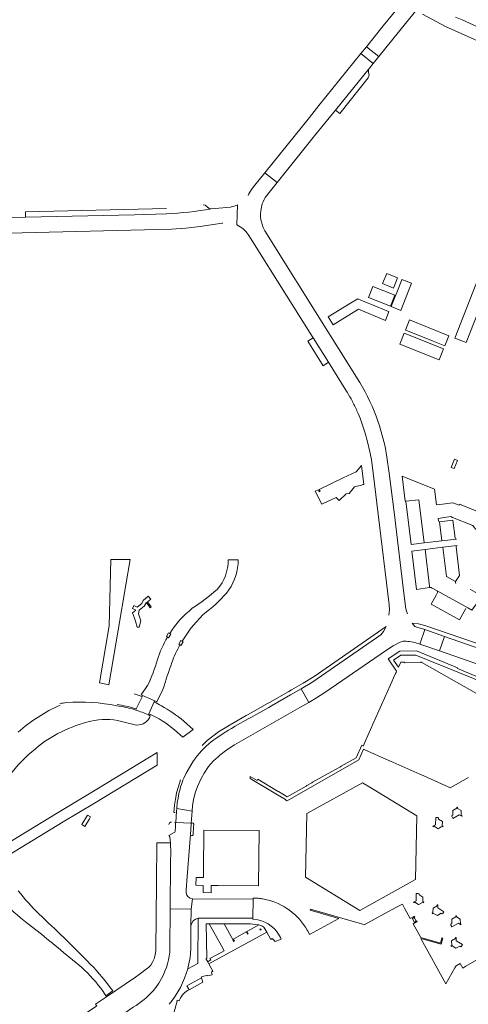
# Model space of a CAD drawing. Header units: metres. Extents: x 166325 to 190320, y 381923 to 404576.
# Tile 307 of 656: x 173460 to 173632, y 387942 to 388319. Entities that reach past the tile are written whole.
import ezdxf

# ---------------------------------------------------------------- set-up
doc = ezdxf.new("R2010")
doc.units = ezdxf.units.M
for name, color, linetype, lineweight in [('B-WE-OG-WATER_MEER-GV', 8, 'Continuous', 18), ('B-WE-VH-VERHARDING_ASFALT-GV', 8, 'Continuous', 18), ('B-WE-VH-VERHARDING_BETON-GV', 8, 'Continuous', 18), ('B-WE-VH-VERHARDING_BETONSTRAATSTEEN-GV', 8, 'Continuous', 18), ('B-WE-VH-VERHARDING_STRAATBAKSTEEN-GV', 8, 'Continuous', 18)]:
    doc.layers.add(name, color=color, linetype=linetype, lineweight=lineweight)

msp = doc.modelspace()

# ---------------------------------------------------------------- linework, layer by layer
at = {"layer": 'B-WE-OG-WATER_MEER-GV'}
for points in [[(173540.134, 388112.076, -0.1863743), (173535.969, 388100.841)], [(173540.454, 388100.609, 0.1365316), (173543.997, 388112.099)], [(173535.969, 388100.841, -0.0404864), (173526.42, 388093.599)], [(173531.848, 388092.279, 0.072253), (173540.454, 388100.609)], [(173526.42, 388093.599, 0.0824837), (173517.78, 388083.931)], [(173522.518, 388081.044, -0.0723553), (173531.848, 388092.279)], [(173516.895, 388082.497, 0.057217), (173513.119, 388073.993)], [(173518.589, 388072.844, -0.0353018), (173521.683, 388079.578)], [(173513.119, 388073.993, -0.0399454), (173509.315, 388064.011)], [(173515.18, 388062.569, -0.0060589), (173518.589, 388072.844)], [(173475.846, 388056.563, 0.0736788), (173459.746, 388046.2)], [(173478.361, 388057.515, 0.0164271), (173475.731, 388057.108)], [(173497.509, 388056.286, 0.069064), (173478.361, 388057.515)], [(173504.226, 388054.819, 0.0332348), (173497.509, 388056.286)], [(173505.108, 388048.895, 0.3318109), (173510.33, 388052.472)], [(173476.343, 388046.281, -0.0609387), (173487.544, 388050.383)], [(173487.544, 388050.383, -0.1263086), (173499.299, 388050.268)], [(173466.397, 388039.842, -0.0650394), (173476.343, 388046.281)], [(173456.351, 388029.43, -0.069991), (173466.397, 388039.842)], [(173446.405, 387993.016, 0.1122681), (173463.217, 387973.107)], [(173467.742, 387976.652, -0.0354898), (173459.833, 387985.52)], [(173477.219, 387967.564, 0.0052292), (173467.742, 387976.652)], [(173468.678, 387968.822, -0.0057236), (173477.167, 387961.928)], [(173487.388, 387957.428, 0.0092839), (173477.219, 387967.564)], [(173483.978, 387956.204, -0.0601965), (173492.301, 387946.886)], [(173496.004, 387947.152, 0.0468955), (173487.388, 387957.428)]]:
    msp.add_lwpolyline(points, format="xyb", dxfattribs=at)
at = {"layer": 'B-WE-OG-WATER_MEER-GV', "flags": 128}
for points in [[(173543.997, 388112.099), (173540.134, 388112.076)], [(173517.78, 388083.931), (173518.154, 388083.718), (173517.333, 388082.245), (173516.895, 388082.497)], [(173521.683, 388079.578), (173521.251, 388079.832), (173522.085, 388081.298), (173522.518, 388081.044)], [(173509.315, 388064.011), (173506.825, 388060.429), (173507.388, 388060.217), (173507.177, 388059.767), (173504.983, 388055.1), (173504.773, 388054.652), (173504.226, 388054.819)], [(173509.814, 388053.243), (173511.851, 388057.731), (173512.057, 388058.184), (173512.833, 388057.797), (173515.18, 388062.569)], [(173510.33, 388052.472), (173509.615, 388052.805), (173509.814, 388053.243)], [(173499.299, 388050.268), (173505.108, 388048.895)], [(173463.217, 387973.107), (173468.678, 387968.822)], [(173477.167, 387961.928), (173483.978, 387956.204)], [(173492.301, 387946.886), (173493.321, 387945.343), (173496.004, 387947.152)]]:
    msp.add_lwpolyline(points, dxfattribs=at)
at = {"layer": 'B-WE-VH-VERHARDING_ASFALT-GV', "flags": 128}
for points in [[(173609.487, 388328.882), (173599.424, 388316.454), (173593.004, 388308.499), (173597.722, 388304.757), (173607.969, 388317.43), (173616.877, 388328.48)], [(173570.993, 388057.49), (173568.022, 388062.735), (173565.085, 388061.071), (173564.008, 388060.457), (173556.746, 388056.271), (173555.695, 388055.681), (173548.872, 388051.844), (173547.791, 388051.236), (173542.808, 388048.435), (173541.354, 388047.555), (173540.269, 388046.898), (173538.647, 388045.917), (173535.742, 388043.996)], [(173521.108, 388021.821), (173520.95, 388020.92), (173520.663, 388019.282), (173520.449, 388016.927), (173526.385, 388016.015), (173526.545, 388018.132), (173526.838, 388020.334), (173527.491, 388022.925), (173528.359, 388025.373), (173529.791, 388028.468), (173530.988, 388030.543), (173532.648, 388033.05), (173534.441, 388035.144), (173535.542, 388036.119), (173536.151, 388036.658), (173536.972, 388037.385), (173539.663, 388039.455), (173542.549, 388041.356), (173567.612, 388055.59), (173570.993, 388057.49)], [(173528.299, 388037.134), (173526.596, 388034.824), (173524.09, 388030.458), (173523.178, 388028.611)], [(173525.678, 388006.996), (173526.008, 388011.022), (173526.032, 388011.347), (173520.067, 388011.631), (173520.036, 388011.175), (173519.926, 388010.18), (173519.845, 388008.201)], [(173519.423, 388007.731), (173517.465, 388006.666), (173517.793, 388006.134), (173518.06, 388003.837), (173518.138, 388003.163), (173518.208, 388000.422), (173518.205, 388000.229), (173518.138, 387996.478), (173517.995, 387978.529), (173525.975, 387978.485), (173526.483, 387982.429)], [(173524.093, 387984.715), (173524.048, 387985.903), (173524.418, 387990.978), (173525.678, 388006.996)], [(173525.426, 387959.192), (173525.56, 387960.098), (173525.739, 387961.308), (173525.894, 387963.58), (173525.914, 387971.649), (173525.917, 387972.075), (173525.975, 387978.485), (173517.995, 387978.529), (173517.875, 387963.503)], [(173514.672, 387951.924), (173513.648, 387950.174), (173512.527, 387948.491), (173511.6, 387947.303)]]:
    msp.add_lwpolyline(points, dxfattribs=at)
for points in [[(173594.148, 388300.32), (173595.589, 388302.116), (173590.873, 388305.875), (173574.802, 388285.948), (173571.227, 388281.467), (173554.118, 388260.265), (173558.827, 388256.484), (173573.184, 388274.357), (173577.124, 388279.197), (173581.161, 388284.18)], [(173510.496, 388097.131), (173509.47, 388098.279), (173507.617, 388096.622), (173507.119, 388095.413), (173505.37, 388094.067), (173504.079, 388094.711), (173503.539, 388093.517), (173504.754, 388092.836), (173503.534, 388091.842), (173504.262, 388089.873), (173504.709, 388088.642), (173505.275, 388086.407), (173506.082, 388086.379), (173506.698, 388088.759), (173505.866, 388091.517), (173506.136, 388092.886), (173508.037, 388094.399), (173508.84, 388095.75), (173510.235, 388093.822), (173510.682, 388094.184), (173509.318, 388096.067)], [(173517.78, 388083.931), (173517.313, 388084.198), (173516.484, 388082.735), (173516.895, 388082.497), (173517.333, 388082.245), (173518.154, 388083.718)], [(173522.518, 388081.044), (173522.085, 388081.298), (173521.251, 388079.832), (173521.683, 388079.578), (173522.088, 388079.34), (173522.917, 388080.811)]]:
    msp.add_lwpolyline(points, close=True, dxfattribs=at)
at = {"layer": 'B-WE-VH-VERHARDING_ASFALT-GV'}
for points in [[(173523.178, 388028.611, 0.0543288), (173521.108, 388021.821)], [(173519.845, 388008.201, -0.3137202), (173519.423, 388007.731)], [(173517.875, 387963.503, -0.1134348), (173514.672, 387951.924)], [(173524.672, 387955.673, 0.025588), (173525.426, 387959.192)]]:
    msp.add_lwpolyline(points, format="xyb", dxfattribs=at)
at = {"layer": 'B-WE-VH-VERHARDING_BETON-GV', "flags": 128}
for points in [[(173626.68, 388150.617), (173625.443, 388147.51), (173626.586, 388147.055), (173627.822, 388150.162)], [(173611.316, 387975.292), (173610.618, 387974.903), (173611.339, 387973.532), (173612.086, 387973.918)]]:
    msp.add_lwpolyline(points, close=True, dxfattribs=at)
at = {"layer": 'B-WE-VH-VERHARDING_BETONSTRAATSTEEN-GV', "flags": 128}
for points in [[(173614.526, 388320.964), (173623.263, 388316.262), (173661.762, 388299.009)], [(173638.387, 388314.798), (173629.614, 388318.722), (173627.147, 388319.826)], [(173594.148, 388300.32), (173581.161, 388284.18), (173582.868, 388282.984), (173593.692, 388296.607)], [(173594.01, 388297.939), (173593.808, 388298.909)], [(173554.809, 388251.482), (173558.827, 388256.484), (173554.118, 388260.265), (173550.284, 388255.513), (173549.116, 388253.872), (173548.096, 388252.146), (173547.78, 388251.611)], [(173533.67, 388246.449), (173532.876, 388246.635), (173531.29, 388247.887), (173530.514, 388248.018)], [(173543.467, 388240.273), (173543.706, 388247.985)], [(173516.525, 388244.547), (173504.3, 388244.208), (173462.628, 388243.264), (173442.785, 388242.815), (173404.498, 388241.947), (173404.355, 388241.944)], [(173516.552, 388246.604), (173462.587, 388245.316), (173462.628, 388243.264), (173504.3, 388244.208), (173516.525, 388244.547)], [(173541.093, 388247.146), (173533.67, 388246.449)], [(173401.274, 388235.832), (173448.113, 388236.987), (173461.343, 388237.212), (173518.399, 388238.637), (173523.931, 388239.044), (173529.439, 388239.703), (173537.862, 388240.979), (173538.134, 388241.02)], [(173547.772, 388236.614), (173549.515, 388233.852), (173555.546, 388224.296), (173556.186, 388223.281), (173571.568, 388198.908), (173572.69, 388197.112), (173578.555, 388187.724), (173585.198, 388177.09)], [(173590.513, 388179.998), (173578.288, 388199.522), (173554.137, 388238.09)], [(173587.167, 388173.709), (173587.427, 388173.219), (173587.687, 388172.728), (173587.717, 388172.668), (173587.748, 388172.61)], [(173589.621, 388168.645), (173589.819, 388168.18), (173590.6, 388166.349), (173590.74, 388166.02), (173592.553, 388160.647), (173593.467, 388157.35), (173594.385, 388153.446), (173594.922, 388150.49), (173596.15, 388141.241), (173597.56, 388129.631), (173601.775, 388094.938), (173601.847, 388093.036), (173601.63, 388090.977)], [(173608.759, 388091.458), (173608.346, 388092.487), (173608.108, 388093.435), (173607.249, 388100.351), (173603.595, 388130.312), (173601.733, 388145.309), (173600.888, 388151.469), (173600.177, 388155.445), (173599.755, 388157.362), (173598.052, 388163.368), (173597.649, 388164.543), (173597.436, 388165.164)], [(173600.547, 388086.666), (173599.53, 388084.65), (173598.494, 388083.49), (173572.16, 388065.205), (173568.678, 388063.107), (173568.022, 388062.735), (173570.993, 388057.49), (173573.993, 388059.265), (173577.119, 388061.33), (173600.697, 388077.596), (173603.258, 388079.191), (173605.926, 388080.595), (173607.047, 388080.968), (173608.235, 388081.011)], [(173613.439, 388079.92), (173615.328, 388085.417), (173612.297, 388086.337), (173611.615, 388086.682), (173611.018, 388087.228), (173610.495, 388087.922)], [(173504.435, 388055.27), (173504.983, 388055.1), (173507.177, 388059.767)], [(173507.388, 388060.217), (173507.177, 388059.767), (173504.983, 388055.1), (173504.773, 388054.652)], [(173509.615, 388052.805), (173509.814, 388053.243), (173511.851, 388057.731)], [(173511.851, 388057.731), (173509.814, 388053.243)], [(173511.851, 388057.731), (173512.057, 388058.184)], [(173519.619, 388047.077), (173522.8, 388044.294), (173526.805, 388047.175), (173523.133, 388050.424)], [(173549.714, 387982.318), (173526.483, 387982.429), (173525.975, 387978.485), (173525.917, 387972.075)], [(173528.608, 387974.99), (173549.602, 387974.988), (173549.714, 387982.318)]]:
    msp.add_lwpolyline(points, dxfattribs=at)
for points in [[(173593.004, 388308.499), (173590.873, 388305.875), (173595.589, 388302.116), (173597.722, 388304.757)], [(173578.438, 388205.094), (173580.351, 388202.048), (173590.04, 388207.997), (173600.335, 388203.755), (173601.655, 388207.121), (173601.453, 388207.193), (173594.663, 388209.924), (173593.322, 388210.522), (173589.695, 388211.954), (173586.97, 388210.312)], [(173572.69, 388197.112), (173570.593, 388195.859), (173576.474, 388186.424), (173578.555, 388187.724)], [(173588.53, 388140.126), (173591.13, 388140.701), (173591.683, 388140.983), (173591.995, 388141.02), (173591.144, 388148.284), (173589.11, 388145.855), (173584.14, 388143.513), (173574.951, 388139.074), (173575.273, 388138.378), (173574.89, 388138.194), (173574.524, 388138.948), (173573.428, 388138.423), (173575.935, 388133.383), (173576.987, 388133.89), (173577.856, 388134.308), (173581.461, 388136.043), (173582.648, 388134.819), (173585.271, 388137.362), (173586.477, 388137.518)], [(173622.958, 388082.774), (173615.328, 388085.417), (173613.439, 388079.92), (173614.654, 388079.494), (173621.029, 388077.263)], [(173622.958, 388082.774), (173621.029, 388077.263), (173645.032, 388068.86), (173650.02, 388066.961), (173652.401, 388072.291), (173643.107, 388075.807)], [(173612.315, 388014.125), (173595.008, 388024.705), (173591.573, 388026.81), (173570.241, 388015.109), (173569.72, 387990.717), (173590.556, 387977.943), (173611.859, 387989.749)], [(173526.385, 388016.015), (173520.449, 388016.927), (173520.36, 388015.945), (173520.067, 388011.631), (173526.032, 388011.347)]]:
    msp.add_lwpolyline(points, close=True, dxfattribs=at)
at = {"layer": 'B-WE-VH-VERHARDING_BETONSTRAATSTEEN-GV'}
for points in [[(173593.692, 388296.607, 0.1988494), (173594.01, 388297.939)], [(173593.808, 388298.909, -0.2126825), (173594.148, 388300.32)], [(173553.202, 388248.344, -0.0705335), (173554.809, 388251.482)], [(173543.706, 388247.985, -0.0698385), (173541.093, 388247.146)], [(173554.137, 388238.09, -0.2148356), (173553.202, 388248.344)], [(173516.525, 388244.547, 0.0331163), (173533.67, 388246.449)], [(173543.467, 388240.273, -0.1456545), (173547.772, 388236.614)], [(173597.436, 388165.164, 0.0511235), (173590.513, 388179.998)], [(173585.198, 388177.09, -0.0149941), (173587.167, 388173.709)], [(173587.748, 388172.61, -0.0169891), (173589.621, 388168.645)], [(173608.235, 388081.011, -0.0532797), (173613.439, 388079.92)], [(173507.177, 388059.767, 0.013975), (173504.158, 388060.826)], [(173512.057, 388058.184, 0.0225344), (173507.388, 388060.217)], [(173497.626, 388056.744, -0.0402313), (173504.435, 388055.27)], [(173514.573, 388056.304, 0.0137306), (173511.851, 388057.731)], [(173523.133, 388050.424, 0.0458341), (173514.573, 388056.304)], [(173504.773, 388054.652, -0.030933), (173509.615, 388052.805)], [(173509.814, 388053.243, -0.0673366), (173519.619, 388047.077)], [(173525.917, 387972.075, -0.3485688), (173528.608, 387974.99)]]:
    msp.add_lwpolyline(points, format="xyb", dxfattribs=at)
at = {"layer": 'B-WE-VH-VERHARDING_STRAATBAKSTEEN-GV', "flags": 128}
for points in [[(173599.236, 388217.843), (173603.392, 388216.142), (173604.964, 388220.074), (173600.8, 388221.755)], [(173606.637, 388219.402), (173605.702, 388216.969), (173602.546, 388209.07), (173606.142, 388207.608), (173610.27, 388217.944)], [(173640.356, 388218.621), (173636.006, 388220.388), (173626.844, 388196.982), (173631.132, 388195.284)], [(173595.528, 388216.74), (173593.873, 388212.569), (173602.206, 388209.187), (173603.914, 388213.375)], [(173609.501, 388203.914), (173607.933, 388200.029), (173608.705, 388199.715), (173618.599, 388195.771), (173623.023, 388193.999), (173624.562, 388197.895)], [(173607.488, 388198.896), (173605.81, 388194.708), (173620.91, 388188.682), (173622.56, 388192.899)], [(173608.111, 388134.574), (173610.131, 388118.022), (173615.147, 388118.615), (173613.086, 388135.129)], [(173615.46, 388116.11), (173610.455, 388115.513), (173612.201, 388100.831), (173617.223, 388101.527), (173617.214, 388102.052)], [(173501.021, 388102.517), (173502.699, 388112.249), (173495.218, 388112.25), (173494.644, 388086.815), (173490.906, 388065.002), (173494.44, 388064.341), (173498.046, 388085.259)], [(173488.947, 388019.064), (173512.958, 388033.587), (173512.985, 388038.376), (173486.9, 388022.58), (173474.495, 388015.086), (173461.06, 388006.954), (173451.657, 388001.123), (173450.963, 388000.693), (173452.785, 387996.998), (173453.441, 387997.408), (173463.175, 388003.483), (173477.01, 388011.85)], [(173570.241, 388015.109), (173591.573, 388026.81), (173595.008, 388024.705), (173612.315, 388014.125), (173611.859, 387989.749), (173590.556, 387977.943), (173569.72, 387990.717)], [(173487.024, 388012.979), (173487.485, 388013.748), (173486.279, 388014.467), (173484.129, 388010.865), (173485.323, 388010.143)], [(173626.085, 388016.154), (173627.569, 388017.045), (173627.563, 388017.441), (173627.844, 388017.422), (173627.839, 388017.01), (173629.319, 388016.155), (173629.306, 388014.424), (173629.672, 388014.224), (173629.538, 388013.979), (173628.549, 388014.519), (173626.085, 388013.209), (173625.708, 388013.91), (173625.721, 388014.248), (173626.071, 388014.451)], [(173618.984, 388010.157), (173618.62, 388009.912), (173618.496, 388010.151), (173619.508, 388010.752), (173619.562, 388013.505), (173620.323, 388013.491), (173620.621, 388013.326), (173620.615, 388012.926), (173622.1, 388012.033), (173622.048, 388010.353), (173622.432, 388010.164), (173622.302, 388009.895), (173621.952, 388010.135), (173621.573, 388009.909), (173620.457, 388009.245)], [(173551.795, 387987.37), (173536.347, 387987.506), (173533.634, 387987.529), (173533.612, 387985.688), (173533.601, 387984.742), (173530.606, 387984.771), (173530.627, 387987.531), (173527.825, 387987.596), (173527.874, 387990.566), (173530.672, 387990.545), (173530.695, 387993.305), (173530.826, 388008.731), (173551.977, 388008.525)], [(173612.069, 387984.497), (173612.891, 387984.497), (173613.165, 387984.315), (173613.171, 387983.925), (173613.46, 387983.748), (173614.632, 387983.032), (173614.625, 387981.326), (173614.983, 387981.08), (173614.88, 387980.871), (173614.52, 387981.042), (173613.365, 387980.419), (173613.064, 387980.257), (173613.015, 387980.23), (173611.543, 387981.092), (173611.182, 387980.895), (173611.065, 387981.124), (173612.076, 387981.659)], [(173620.066, 387979.68), (173620.04, 387980.081), (173620.303, 387980.107), (173620.298, 387978.954), (173622.698, 387977.489), (173622.299, 387976.809), (173622.022, 387976.637), (173621.663, 387976.863), (173620.176, 387976.017), (173618.709, 387976.854), (173618.338, 387976.68), (173618.182, 387976.928), (173618.5, 387977.147), (173618.572, 387978.838)], [(173554.892, 387969.688), (173553.831, 387971.622), (173553.004, 387972.071), (173551.845, 387972.424), (173548.983, 387970.815), (173547.036, 387969.731), (173541.871, 387966.878), (173538.605, 387972.861), (173532.871, 387972.874), (173537.531, 387964.481), (173538.623, 387962.519), (173537.474, 387961.888), (173533.186, 387959.532), (173533.483, 387959), (173532.297, 387958.34), (173532.767, 387957.479)], [(173627.198, 387975.48), (173627.191, 387975.902), (173627.469, 387975.881), (173627.482, 387975.466), (173628.959, 387974.598), (173628.965, 387972.885), (173629.312, 387972.673), (173629.138, 387972.463), (173628.203, 387973.054), (173625.736, 387971.685), (173625.328, 387972.392), (173625.328, 387972.721), (173625.698, 387972.923), (173625.704, 387974.643)], [(173547.488, 387968.824), (173547.098, 387969.606), (173547.395, 387969.75), (173547.783, 387968.983)], [(173552.637, 387970.962), (173552.823, 387970.624), (173552.417, 387970.4), (173552.231, 387970.737)], [(173542.57, 387966.178), (173542.266, 387966.026), (173541.931, 387966.693), (173542.235, 387966.845)], [(173627.423, 387967.568), (173627.403, 387966.373), (173629.806, 387964.971), (173629.38, 387964.276), (173629.122, 387964.086), (173628.753, 387964.339), (173627.271, 387963.51), (173625.782, 387964.362), (173625.429, 387964.144), (173625.281, 387964.4), (173625.652, 387964.602), (173625.643, 387966.344), (173627.151, 387967.164), (173627.143, 387967.59)], [(173529.998, 387952.179), (173524.341, 387949.075), (173525.187, 387947.6), (173530.389, 387950.472)]]:
    msp.add_lwpolyline(points, close=True, dxfattribs=at)
for points in [[(173628.581, 388133.412), (173628.514, 388133.058), (173626.111, 388133.941), (173621.103, 388133.313), (173619.84, 388133.129), (173619.081, 388139.178), (173606.657, 388144.111), (173607.83, 388134.543), (173608.111, 388134.574), (173613.086, 388135.129), (173615.147, 388118.615), (173621.938, 388119.418), (173621.044, 388126.691)], [(173620.544, 388127.072), (173620.441, 388127.957), (173625.293, 388128.659), (173625.945, 388128.365), (173633.68, 388125.299), (173634.783, 388123.835), (173641.731, 388121.056), (173644.267, 388127.115), (173628.581, 388133.412)], [(173626.077, 388127.308), (173621.044, 388126.691), (173621.938, 388119.418), (173627.444, 388120.048)], [(173626.935, 388120.411), (173626.077, 388127.308)], [(173627.161, 388103.823), (173623.624, 388105.705), (173622.245, 388116.919), (173615.46, 388116.11), (173617.214, 388102.052), (173617.223, 388101.527), (173617.732, 388101.551)], [(173627.718, 388117.584), (173622.245, 388116.919), (173623.624, 388105.705), (173627.161, 388103.823), (173628.123, 388105.389), (173628.661, 388106.191), (173627.341, 388117.129)], [(173617.958, 388101.464), (173620.077, 388100.246), (173631.801, 388093.741), (173633.377, 388092.871), (173637.271, 388098.24), (173632.893, 388100.733), (173632.846, 388100.665)], [(173620.192, 388099.591), (173619.714, 388098.671), (173617.805, 388095.204), (173628.699, 388089.181), (173631.1, 388093.532)], [(173631.801, 388093.741), (173620.077, 388100.246)], [(173568.022, 388062.735), (173568.678, 388063.107), (173572.16, 388065.205), (173598.494, 388083.49), (173599.53, 388084.65), (173600.547, 388086.666), (173573.016, 388067.52), (173568.79, 388064.894), (173564.349, 388062.392), (173563.29, 388061.789), (173555.999, 388057.575), (173554.947, 388056.981), (173548.105, 388053.116), (173547.063, 388052.528), (173540.882, 388049.037), (173540.595, 388048.861), (173539.581, 388048.238), (173536.502, 388046.347), (173534.213, 388044.7), (173532.109, 388042.97), (173530.244, 388041.13)], [(173642.911, 388077.516), (173615.82, 388086.841), (173612.905, 388087.657), (173610.495, 388087.922), (173611.018, 388087.228), (173611.615, 388086.682), (173612.297, 388086.337), (173615.328, 388085.417), (173622.958, 388082.774), (173643.107, 388075.807)], [(173608.235, 388081.011), (173607.047, 388080.968), (173605.926, 388080.595), (173603.258, 388079.191), (173600.697, 388077.596), (173577.119, 388061.33), (173573.993, 388059.265), (173570.993, 388057.49), (173567.612, 388055.59), (173542.549, 388041.356), (173539.663, 388039.455), (173536.972, 388037.385), (173536.151, 388036.658), (173535.542, 388036.119), (173534.441, 388035.144), (173532.648, 388033.05), (173530.988, 388030.543), (173529.791, 388028.468), (173528.359, 388025.373), (173527.491, 388022.925), (173526.838, 388020.334), (173526.545, 388018.132), (173526.385, 388016.015), (173526.032, 388011.347), (173526.008, 388011.022)], [(173661.93, 388035.037), (173667.19, 388038.627), (173668.464, 388037.024), (173669.482, 388037.832), (173668.266, 388039.362), (173676.255, 388044.816), (173679.183, 388046.915), (173682.152, 388048.927), (173683.25, 388049.795), (173657.833, 388063.328), (173651.579, 388066.303), (173650.02, 388066.961), (173645.032, 388068.86), (173621.029, 388077.263), (173614.654, 388079.494), (173613.439, 388079.92)], [(173632.072, 388028.895), (173625.045, 388024.926), (173624.611, 388025.12), (173624.323, 388025.248), (173613.786, 388029.949), (173613.503, 388030.075), (173603.079, 388034.725), (173602.461, 388035.001), (173598.43, 388036.799), (173596.141, 388037.82), (173592.154, 388039.599), (173591.925, 388039.701), (173590.126, 388035.611), (173562.67, 388019.89), (173562.353, 388020.211), (173562.051, 388020.21), (173562.053, 388020.399), (173559.261, 388022.048), (173558.957, 388022.248), (173548.503, 388028.51), (173548.522, 388029.17), (173551.181, 388027.658), (173551.48, 388028.139), (173559.027, 388023.625), (173559.33, 388023.46), (173562.692, 388021.449), (173569.921, 388025.542), (173570.216, 388025.732), (173572.174, 388026.848), (173572.456, 388027.015), (173580.885, 388031.736), (173581.174, 388031.914), (173583.065, 388032.975), (173583.345, 388033.155), (173589.137, 388036.408), (173591.286, 388041.235), (173591.841, 388040.956), (173591.857, 388040.991), (173592.166, 388041.685), (173596.053, 388050.393), (173596.178, 388050.674), (173600.503, 388060.365), (173600.631, 388060.652), (173602.79, 388065.489), (173603.428, 388066.919), (173604.201, 388068.651), (173604.371, 388069.033), (173604.597, 388069.537), (173601.299, 388074.188), (173605.781, 388077.199), (173612.153, 388077.274), (173627.94, 388070.858), (173627.813, 388070.556), (173637.995, 388066.398)], [(173662.017, 388055.428), (173611.927, 388075.711), (173606.254, 388075.692), (173603.426, 388073.771), (173605.298, 388071.108), (173606.141, 388072.998), (173607.483, 388072.998), (173607.87, 388072.724), (173613.678, 388072.789), (173613.858, 388073.066), (173614.202, 388072.871), (173639.001, 388058.838)], [(173535.742, 388043.996), (173538.647, 388045.917), (173540.269, 388046.898), (173541.354, 388047.555), (173542.808, 388048.435), (173547.791, 388051.236), (173548.872, 388051.844), (173555.695, 388055.681), (173556.746, 388056.271), (173564.008, 388060.457), (173565.085, 388061.071), (173568.022, 388062.735)], [(173520.36, 388015.945), (173520.449, 388016.927), (173520.663, 388019.282), (173520.95, 388020.92), (173521.108, 388021.821)], [(173520.086, 388021.193), (173519.992, 388020.594), (173519.619, 388018.217), (173519.39, 388015.505), (173519.882, 388015.484)], [(173519.845, 388008.201), (173519.926, 388010.18), (173520.036, 388011.175)], [(173526.008, 388011.022), (173525.678, 388006.996)], [(173526.952, 388011.006), (173526.915, 388009.918), (173526.697, 388006.934)], [(173517.875, 387963.503), (173517.995, 387978.529), (173518.138, 387996.478), (173518.205, 388000.229), (173518.208, 388000.422), (173518.138, 388003.163), (173518.06, 388003.837), (173512.812, 388003.891), (173512.733, 387988.536), (173512.45, 387962.773)], [(173526.483, 387982.429), (173549.714, 387982.318), (173549.738, 387982.72), (173551.756, 387982.6)], [(173570.421, 387970.418), (173570.721, 387969.879), (173571.317, 387968.809), (173582.467, 387974.922), (173571.533, 387978.013), (173571.649, 387978.442), (173591.166, 387972.775), (173591.522, 387972.672), (173592.211, 387972.472), (173604.29, 387979.054), (173606.771, 387980.384), (173607.492, 387979.082), (173607.625, 387978.842), (173609.792, 387974.933), (173611.388, 387975.795), (173611.566, 387975.438), (173611.316, 387975.292), (173612.086, 387973.918), (173612.334, 387974.019), (173612.507, 387973.71), (173610.954, 387972.837), (173613.885, 387967.643), (173621.343, 387965.494), (173621.896, 387967.422), (173622.288, 387967.303), (173621.623, 387965.015), (173613.822, 387967.243), (173623.378, 387949.86), (173626.871, 387955.974), (173627.315, 387956.776), (173628.89, 387957.706), (173629.928, 387955.925), (173631.088, 387956.593), (173648.854, 387966.826)], [(173551.507, 387974.366), (173549.553, 387974.591), (173549.602, 387974.988), (173528.608, 387974.99), (173528.562, 387957.709), (173524.672, 387955.673)], [(173529.998, 387952.179), (173529.904, 387952.589), (173530.238, 387952.656), (173530.227, 387952.708), (173531.944, 387953.097), (173531.962, 387953.023), (173532.219, 387953.083), (173532.247, 387952.963), (173533.986, 387953.373), (173533.756, 387954.405), (173534.296, 387954.704), (173532.767, 387957.479), (173532.297, 387958.34), (173531.996, 387958.879), (173531.642, 387959.487), (173531.984, 387959.671), (173531.777, 387972.877), (173532.871, 387972.874), (173538.605, 387972.861), (173548.619, 387972.838), (173549.588, 387972.714), (173551.845, 387972.424), (173553.004, 387972.071), (173553.831, 387971.622), (173554.892, 387969.688), (173556.469, 387966.907), (173557.026, 387967.219), (173558.128, 387966.12), (173560.447, 387966.985), (173560.125, 387967.555)], [(173511.345, 387958.378), (173510.547, 387957.051)], [(173509.273, 387955.833), (173506.139, 387953.485), (173504.744, 387952.44), (173493.207, 387944.666), (173489.415, 387942.089), (173489.648, 387941.771), (173489.88, 387941.452), (173489.465, 387941.157), (173461.628, 387922.501), (173462.939, 387920.449), (173464.624, 387921.595), (173471.965, 387926.573), (173474.018, 387927.907), (173488.677, 387937.723), (173491.85, 387932.956), (173496.717, 387936.227), (173498.584, 387937.465), (173501.97, 387939.71), (173502.527, 387940.079), (173503.843, 387940.952)], [(173524.605, 387947.279), (173525.187, 387947.6), (173524.341, 387949.075), (173529.998, 387952.179)], [(173516.127, 387938.729), (173516.555, 387938.122), (173517.645, 387935.509), (173519.44, 387936.459), (173519.794, 387937.773), (173518.98, 387938.04), (173519.037, 387938.345), (173519.257, 387938.32), (173520.651, 387943.193), (173520.479, 387943.257), (173520.58, 387943.565), (173521.419, 387943.328)]]:
    msp.add_lwpolyline(points, dxfattribs=at)
at = {"layer": 'B-WE-VH-VERHARDING_STRAATBAKSTEEN-GV'}
for points in [[(173621.044, 388126.691, -0.364761), (173620.544, 388127.072)], [(173627.444, 388120.048, -0.3609648), (173626.935, 388120.411)], [(173627.341, 388117.129, -0.3803352), (173627.718, 388117.584)], [(173617.732, 388101.551, -0.0927956), (173617.958, 388101.464)], [(173627.263, 388103.128, -0.446221), (173627.161, 388103.823)], [(173620.077, 388100.246, -0.3815467), (173620.192, 388099.591)], [(173528.299, 388037.134, -0.0756993), (173535.742, 388043.996)], [(173521.956, 388027.927, 0.0531119), (173520.086, 388021.193)], [(173518.433, 388011.787, 0.4235631), (173517.424, 388010.839)], [(173520.036, 388011.175, 0.3780963), (173519.638, 388011.679)], [(173526.008, 388011.022, -0.9218129), (173526.952, 388011.006)], [(173526.697, 388006.934, -0.9851576), (173525.678, 388006.996)], [(173524.093, 387984.715, 0.3859497), (173526.483, 387982.429)], [(173551.756, 387982.6, -0.0151517), (173553.392, 387982.369)], [(173553.392, 387982.369, -0.0074615), (173554.321, 387982.188)], [(173554.321, 387982.188, -0.2124727), (173570.421, 387970.418)], [(173560.125, 387967.555, 0.2389595), (173551.507, 387974.366)], [(173512.45, 387962.773, -0.1070092), (173511.345, 387958.378)], [(173510.547, 387957.051, -0.0184318), (173509.273, 387955.833)], [(173524.672, 387955.673, -0.1100374), (173517.552, 387942.034)], [(173503.843, 387940.952, 0.0687786), (173511.6, 387947.303)], [(173521.419, 387943.328, -0.1943443), (173524.605, 387947.279)]]:
    msp.add_lwpolyline(points, format="xyb", dxfattribs=at)

doc.saveas('drawing.dxf')
